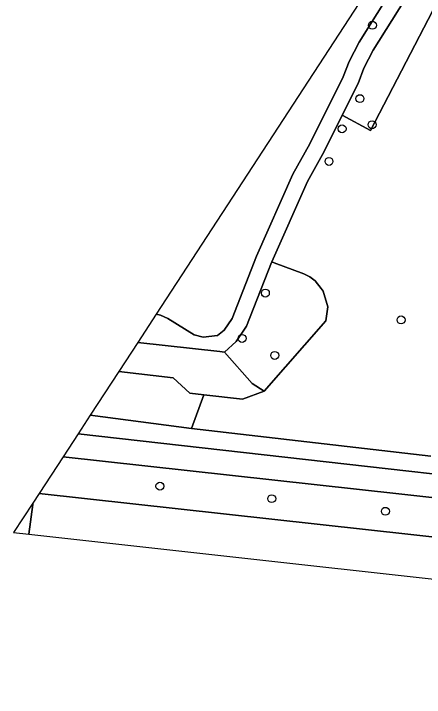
# Model space of a CAD drawing. Extents: x 162396 to 163643, y 386452 to 387406.
# Drawn here: x 162395.8 to 162446.5, y 386453.3 to 386537.6 of the extents above; entities that cross this region are included whole.
import ezdxf

# ---------------------------------------------------------------- set-up
doc = ezdxf.new("R2010")
doc.units = 0
for name, color, linetype in [('IMGEO_Berm_groen', 7, 'Continuous'), ('IMGEO_Boom', 7, 'Continuous'), ('IMGEO_Fietspad_gesloten', 7, 'Continuous'), ('IMGEO_Groenvoorziening', 7, 'Continuous'), ('IMGEO_Meer_plas_ven_vijver', 7, 'Continuous'), ('IMGEO_Oever', 7, 'Continuous'), ('IMGEO_Rijbaan_regionaal_gesloten', 7, 'Continuous'), ('IMGEO_Voetpad_open', 7, 'Continuous')]:
    doc.layers.add(name, color=color, linetype=linetype)

msp = doc.modelspace()

# ---------------------------------------------------------------- linework, layer by layer
at = {"layer": 'IMGEO_Berm_groen'}
for points in [[(162401.944, 386482.942), (162399.012, 386478.452), (162531.025, 386463.884)], [(162553.584, 386466.035), (162546.94, 386466.783), (162489.45, 386473.258), (162443.374, 386478.373), (162401.944, 386482.942)]]:
    msp.add_lwpolyline(points, dxfattribs=at)
at = {"layer": 'IMGEO_Boom'}
for centre in [(162440.13, 386536.146), (162438.579, 386527.098), (162436.386, 386523.374), (162440.08, 386523.885), (162434.766, 386519.358), (162426.912, 386503.129), (162443.663, 386499.823), (162424.037, 386497.55), (162428.076, 386495.456), (162413.905, 386479.341), (162427.697, 386477.796), (162441.725, 386476.239)]:
    msp.add_circle(centre, 0.489, dxfattribs=at)
at = {"layer": 'IMGEO_Fietspad_gesloten'}
for points in [[(162403.801, 386485.785), (162401.944, 386482.942), (162443.374, 386478.373), (162489.45, 386473.258), (162546.94, 386466.783), (162553.584, 386466.035)], [(162612.598, 386468.115), (162608.694, 386467.214), (162607.786, 386467.135), (162574.796, 386468.398), (162557.744, 386468.633), (162551.636, 386469.243), (162536, 386470.973), (162488.361, 386476.276), (162403.801, 386485.785)]]:
    msp.add_lwpolyline(points, dxfattribs=at)
at = {"layer": 'IMGEO_Groenvoorziening'}
for points in [[(162448.106, 386538.987), (162448.752, 386543.51), (162447.678, 386544.657), (162445.726, 386541.877), (162440.223, 386533.06), (162439.081, 386530.869), (162438.347, 386528.973), (162436.396, 386525.055), (162439.87, 386523.156)], [(162434.049, 386503.368), (162433.782, 386503.713), (162433.047, 386504.663), (162432.408, 386505.149), (162431.682, 386505.492), (162427.991, 386506.875), (162427.708, 386506.981), (162427.678, 386506.912), (162424.593, 386499.069), (162423.318, 386497.153), (162421.878, 386495.872), (162425.304, 386491.987), (162426.756, 386491.057), (162434.381, 386499.718), (162434.634, 386501.453)], [(162408.826, 386493.481), (162415.527, 386492.699), (162417.599, 386490.791), (162419.332, 386490.597), (162424.097, 386490.065), (162426.756, 386491.057), (162425.304, 386491.987), (162421.878, 386495.872), (162421.307, 386495.936), (162411.162, 386497.059)], [(162405.293, 386488.071), (162417.794, 386486.43), (162419.332, 386490.597), (162417.599, 386490.791), (162415.527, 386492.699), (162408.826, 386493.481)]]:
    msp.add_lwpolyline(points, close=True, dxfattribs=at)
msp.add_lwpolyline([(162456.255, 386538.063), (162453.833, 386537.665), (162450.665, 386538.022), (162448.106, 386538.987), (162439.87, 386523.156), (162436.396, 386525.055), (162434.169, 386520.583), (162432.096, 386516.885), (162427.708, 386506.981), (162427.991, 386506.875), (162431.682, 386505.492), (162432.408, 386505.149), (162433.047, 386504.663), (162433.782, 386503.713), (162434.049, 386503.368), (162434.634, 386501.453), (162434.381, 386499.718), (162426.756, 386491.057), (162424.097, 386490.065), (162419.332, 386490.597), (162417.794, 386486.43), (162447.343, 386483.029)], dxfattribs=at)
at = {"layer": 'IMGEO_Meer_plas_ven_vijver'}
msp.add_lwpolyline([(162486.069, 386611.772), (162413.433, 386500.536), (162413.982, 386500.397), (162414.88, 386500), (162418.116, 386497.984), (162419.255, 386497.69), (162420.99, 386497.919), (162421.847, 386498.553), (162422.81, 386500), (162425.832, 386507.683), (162430.305, 386517.781), (162432.4, 386521.518), (162436.515, 386529.782), (162437.256, 386531.695), (162438.485, 386534.053), (162444.028, 386542.939)], dxfattribs=at)
at = {"layer": 'IMGEO_Oever'}
msp.add_lwpolyline([(162444.028, 386542.939), (162438.485, 386534.053), (162437.256, 386531.695), (162436.515, 386529.782), (162432.4, 386521.518), (162430.305, 386517.781), (162425.832, 386507.683), (162422.81, 386500), (162421.847, 386498.553), (162420.99, 386497.919), (162419.255, 386497.69), (162418.116, 386497.984), (162414.88, 386500), (162413.982, 386500.397), (162413.433, 386500.536), (162411.162, 386497.059), (162421.307, 386495.936), (162421.878, 386495.872), (162423.318, 386497.153), (162424.593, 386499.069), (162427.678, 386506.912), (162427.708, 386506.981), (162432.096, 386516.885), (162434.169, 386520.583), (162436.396, 386525.055), (162438.347, 386528.973), (162439.081, 386530.869), (162440.223, 386533.06), (162445.726, 386541.877)], dxfattribs=at)
at = {"layer": 'IMGEO_Rijbaan_regionaal_gesloten'}
for points in [[(162531.025, 386463.884), (162399.012, 386478.452), (162398.218, 386477.235)], [(162395.849, 386473.608), (162397.71, 386473.402), (162398.199, 386477.095), (162398.218, 386477.235), (162395.849, 386473.608)], [(162398.218, 386477.235), (162398.199, 386477.095), (162397.71, 386473.402), (162551.46, 386456.355), (162617.109, 386453.314), (162617.108, 386454.803), (162610.997, 386454.996)]]:
    msp.add_lwpolyline(points, dxfattribs=at)
at = {"layer": 'IMGEO_Voetpad_open'}
for points in [[(162447.343, 386483.029), (162417.794, 386486.43), (162405.293, 386488.071), (162403.801, 386485.785)], [(162403.801, 386485.785), (162488.361, 386476.276), (162536, 386470.973), (162551.636, 386469.243), (162557.744, 386468.633), (162574.796, 386468.398), (162607.786, 386467.135), (162608.694, 386467.214), (162612.598, 386468.115)]]:
    msp.add_lwpolyline(points, dxfattribs=at)

doc.saveas('drawing.dxf')
